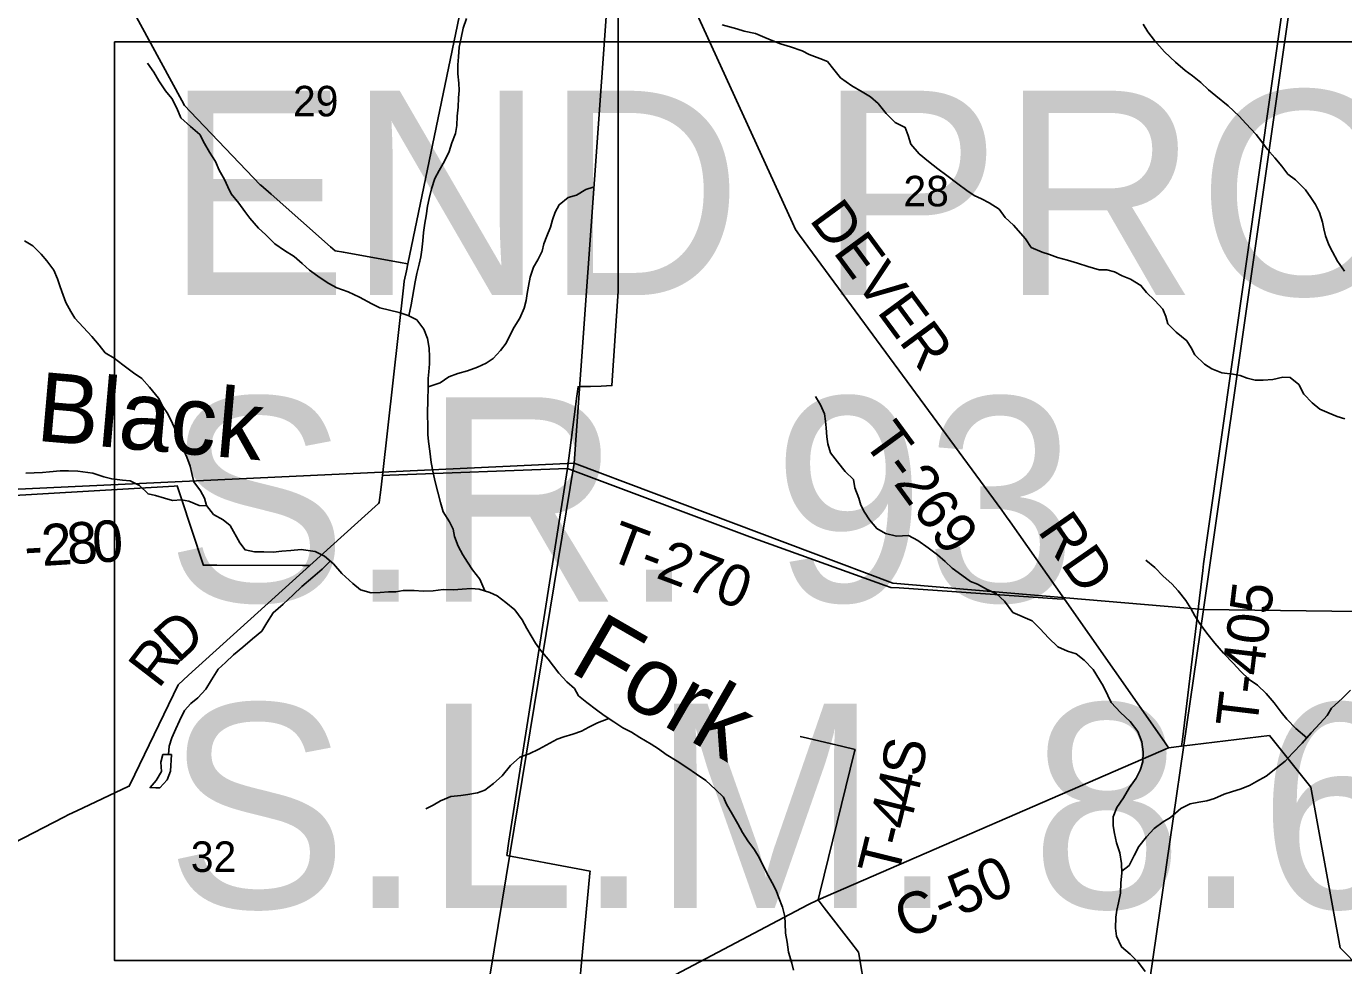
# Model space of a CAD drawing. Extents: x 0 to 42, y 0 to 22.
# Drawn here: x 2.747 to 3.649, y 16.874 to 17.518 of the extents above; entities that cross this region are included whole.
import ezdxf

# ---------------------------------------------------------------- set-up
doc = ezdxf.new("R2010")
doc.units = 0
for name, color, linetype in [('GM_X_County_Road', 7, 'Continuous'), ('GM_X_County_Road_Text', 7, 'Continuous'), ('GM_X_Minor_Lake', 7, 'Continuous'), ('GM_X_Minor_River', 7, 'Continuous'), ('GM_X_Minor_River_Text', 7, 'Continuous'), ('GM_X_Section', 7, 'Continuous'), ('GM_X_Section_Text', 7, 'Continuous'), ('GM_X_Township_Road', 7, 'Continuous'), ('GM_X_Township_Road_Text', 7, 'Continuous'), ('SH_Data', 7, 'Continuous')]:
    doc.layers.add(name, color=color, linetype=linetype)

msp = doc.modelspace()

# ---------------------------------------------------------------- linework, layer by layer
at = {"layer": 'GM_X_County_Road'}
for points in [[(2.73824, 16.95793), (2.77287, 16.9758), (2.77631, 16.97758), (2.78162, 16.98009), (2.81685, 16.99675), (2.81766, 16.99713), (2.8215, 17.00511), (2.85111, 17.06656), (2.85824, 17.07316), (2.94136, 17.14833), (2.98833, 17.19082), (2.98894, 17.19137), (2.98994, 17.20022), (2.99103, 17.2099), (3.00576, 17.34063), (3.00601, 17.3431), (3.00749, 17.35021), (3.00848, 17.35497), (3.07286, 17.6651)], [(3.13844, 16.83963), (3.13371, 16.84527), (3.12716, 16.86391), (3.12645, 16.86593), (3.12717, 16.87363), (3.13317, 16.93756), (3.13328, 16.93883), (3.12484, 16.94043), (3.07632, 16.94963), (3.0777, 16.95929), (3.11773, 17.21473), (2.99607, 17.21011), (2.99103, 17.2099)], [(3.28943, 16.91921), (3.52952, 17.02331), (3.53852, 17.0244), (3.59867, 17.03172), (3.62711, 16.99642), (3.6472, 16.88618), (3.66104, 16.87213), (3.97537, 16.84841), (4.01213, 16.83355)], [(3.50756, 16.63162), (3.49853, 16.63934), (3.44232, 16.68624), (3.3385, 16.77134), (3.33566, 16.77384), (3.33464, 16.77987), (3.3173, 16.88212), (3.31708, 16.88339), (3.31183, 16.89018), (3.29373, 16.91364), (3.28943, 16.91921), (3.28257, 16.91567), (3.13844, 16.83963)]]:
    msp.add_lwpolyline(points, dxfattribs=at)
at = {"layer": 'GM_X_Minor_Lake'}
for points in [[(2.84657, 17.01874), (2.84071, 17.01876), (2.83918, 17.01346), (2.83972, 17.00701), (2.8361, 17.00097), (2.83192, 16.99605), (2.8359, 16.99593)], [(2.8359, 16.99593), (2.83854, 16.99584), (2.84367, 17.00151), (2.84596, 17.00737), (2.84657, 17.01874)]]:
    msp.add_lwpolyline(points, dxfattribs=at)
at = {"layer": 'GM_X_Minor_River'}
for points in [[(3.00926, 17.31932), (3.01076, 17.32681), (3.01347, 17.34272), (3.01462, 17.3484), (3.01616, 17.35465), (3.01732, 17.35976), (3.01809, 17.3645), (3.01868, 17.37075), (3.01927, 17.37643), (3.02005, 17.38287), (3.02101, 17.3878), (3.02198, 17.39443), (3.02314, 17.39973), (3.02468, 17.40636), (3.02697, 17.41355), (3.02983, 17.41885), (3.03364, 17.42528), (3.03669, 17.4319), (3.0386, 17.43796), (3.04108, 17.4442), (3.04205, 17.44969), (3.04226, 17.45614), (3.04285, 17.46239), (3.04325, 17.46883), (3.04365, 17.47376), (3.04329, 17.47869), (3.04275, 17.48513), (3.04277, 17.49139), (3.04317, 17.49688), (3.04357, 17.50351), (3.04492, 17.50995), (3.04646, 17.51639), (3.04856, 17.52301)], [(3.42328, 17.38152), (3.41766, 17.38666), (3.41352, 17.39236), (3.40673, 17.39674), (3.40144, 17.3996), (3.39634, 17.40171), (3.39144, 17.40533), (3.38521, 17.4099), (3.37767, 17.41562), (3.37144, 17.42), (3.36503, 17.42514), (3.35862, 17.43047), (3.35297, 17.43694), (3.3511, 17.44301), (3.34904, 17.44851), (3.34224, 17.45176), (3.33602, 17.45804), (3.33056, 17.46488), (3.32547, 17.46945), (3.31962, 17.47289), (3.31264, 17.47689), (3.3049, 17.48242), (3.30038, 17.48812), (3.29586, 17.49364), (3.29057, 17.49574), (3.2834, 17.49842), (3.27849, 17.5009), (3.27055, 17.50378), (3.26375, 17.5057), (3.25733, 17.50819), (3.25148, 17.51067), (3.24657, 17.51278), (3.23882, 17.51432), (3.23391, 17.51605), (3.2288, 17.51739), (3.22389, 17.51874)], [(3.65012, 17.35), (3.64523, 17.35684), (3.64186, 17.3633), (3.63923, 17.36805), (3.63699, 17.37413), (3.63588, 17.37887), (3.63495, 17.38361), (3.6329, 17.39007), (3.63028, 17.39558), (3.6269, 17.40033), (3.62333, 17.40565), (3.61656, 17.41251), (3.61129, 17.41651), (3.60715, 17.42184), (3.60245, 17.42754), (3.59719, 17.43363), (3.59343, 17.43858), (3.58948, 17.44352), (3.58252, 17.45114), (3.57801, 17.45608), (3.57029, 17.46332), (3.56201, 17.46999), (3.55692, 17.47418), (3.55165, 17.47914), (3.546, 17.48371), (3.54092, 17.48753), (3.53433, 17.49324), (3.5268, 17.50029), (3.52003, 17.50809), (3.51533, 17.51399), (3.51214, 17.51931)], [(3.06114, 17.13082), (3.05773, 17.13901), (3.05265, 17.14529), (3.04926, 17.15061), (3.04607, 17.15555), (3.04287, 17.16143), (3.04044, 17.16808), (3.03951, 17.1732), (3.03707, 17.17813), (3.03275, 17.18497), (3.03088, 17.19142), (3.02901, 17.19844), (3.02715, 17.20565), (3.02585, 17.21172), (3.02436, 17.21874), (3.02344, 17.2267), (3.02271, 17.23315), (3.02216, 17.23807), (3.02219, 17.2449), (3.02202, 17.25077), (3.02206, 17.26328), (3.02246, 17.2684), (3.02249, 17.27636), (3.02289, 17.28109), (3.02328, 17.2864), (3.0233, 17.29132), (3.02314, 17.2972), (3.02184, 17.30384), (3.0194, 17.31029), (3.0147, 17.31656), (3.00866, 17.31962), (3.00261, 17.32173), (2.99581, 17.32327), (2.98938, 17.32481), (2.98372, 17.32748), (2.97541, 17.33225), (2.96748, 17.3357), (2.95992, 17.33857), (2.95426, 17.34162), (2.94841, 17.34544), (2.94105, 17.35058), (2.93615, 17.35515), (2.9305, 17.3601), (2.92408, 17.3641), (2.91729, 17.36868), (2.91107, 17.37514), (2.90617, 17.37933), (2.90033, 17.38618), (2.89675, 17.39093), (2.8928, 17.39663), (2.88753, 17.40291), (2.88528, 17.40784), (2.88284, 17.41278), (2.87927, 17.41924), (2.87664, 17.42512), (2.8725, 17.43158), (2.86912, 17.43747), (2.86593, 17.44355), (2.8597, 17.44907), (2.85292, 17.45497), (2.85029, 17.46161), (2.84672, 17.46826), (2.84239, 17.47358), (2.83788, 17.48042), (2.8345, 17.48631), (2.83017, 17.49239)], [(3.02247, 17.27067), (3.03061, 17.27348), (3.03649, 17.27763), (3.04274, 17.27988), (3.04937, 17.28175), (3.05619, 17.28419), (3.06206, 17.28701), (3.06699, 17.29021), (3.07193, 17.29569), (3.07592, 17.3006), (3.07802, 17.30552), (3.08126, 17.31157), (3.08525, 17.31781), (3.08812, 17.32462), (3.08946, 17.32992), (3.09023, 17.33466), (3.09101, 17.33958), (3.09217, 17.34583), (3.09465, 17.35264), (3.09751, 17.35775), (3.10037, 17.36361), (3.10171, 17.36873), (3.10362, 17.37384), (3.1061, 17.38008), (3.10763, 17.38519), (3.10936, 17.39049), (3.11221, 17.39541), (3.11828, 17.4005), (3.12396, 17.402), (3.13041, 17.40595), (3.13533, 17.40745)], [(3.65024, 17.24879), (3.64496, 17.25033), (3.63949, 17.25263), (3.63307, 17.2555), (3.62799, 17.2597), (3.62216, 17.2656), (3.61879, 17.27225), (3.61295, 17.2772), (3.60785, 17.27722), (3.60104, 17.27574), (3.59442, 17.2752), (3.58894, 17.27522), (3.58347, 17.27658), (3.57856, 17.27849), (3.57365, 17.27946), (3.5661, 17.28026), (3.55912, 17.28313), (3.55422, 17.28618), (3.54763, 17.29266), (3.54501, 17.29741), (3.542, 17.30216), (3.53485, 17.30807), (3.52901, 17.31378), (3.52771, 17.3189), (3.52566, 17.32403), (3.5202, 17.32993), (3.51437, 17.33545), (3.51061, 17.34021), (3.50345, 17.34441), (3.49779, 17.34671), (3.49251, 17.34939), (3.48722, 17.35093), (3.48212, 17.35095), (3.47419, 17.35307), (3.46721, 17.35538), (3.46023, 17.35749), (3.45343, 17.35923), (3.44796, 17.36134), (3.44286, 17.36288), (3.43551, 17.36614), (3.43157, 17.37203), (3.42328, 17.38152)], [(2.9896, 17.1298), (2.98336, 17.12964), (2.97599, 17.13156), (2.97071, 17.13594), (2.96336, 17.14279), (2.95752, 17.14944), (2.9513, 17.15458), (2.94488, 17.15783), (2.93543, 17.15919), (2.92843, 17.15865), (2.92218, 17.15811), (2.91632, 17.15737), (2.90989, 17.15759), (2.90345, 17.15761), (2.89703, 17.15896), (2.89345, 17.16371), (2.88687, 17.17568), (2.88197, 17.17949), (2.87537, 17.1833), (2.87047, 17.18939), (2.86916, 17.19451), (2.86653, 17.19944), (2.86183, 17.20553), (2.86053, 17.21122), (2.85941, 17.21634), (2.85716, 17.22241), (2.85416, 17.22905), (2.85153, 17.23399), (2.84947, 17.24044), (2.84722, 17.24557), (2.84403, 17.25221), (2.84065, 17.25716), (2.83764, 17.26285), (2.83162, 17.27046), (2.82615, 17.27635), (2.82049, 17.28035), (2.81332, 17.28569), (2.80729, 17.29045), (2.80125, 17.29407), (2.79711, 17.29921), (2.79202, 17.3051), (2.78034, 17.31765), (2.77752, 17.3224), (2.77414, 17.32848), (2.77246, 17.33341), (2.7704, 17.3393), (2.76852, 17.34461), (2.76609, 17.35068), (2.76119, 17.35696), (2.75724, 17.36171), (2.75158, 17.36723), (2.74592, 17.37085)], [(3.42291, 17.11601), (3.41706, 17.1238), (3.4116, 17.12875), (3.4048, 17.132), (3.39876, 17.13543), (3.39385, 17.13735), (3.388, 17.14173), (3.3814, 17.14649), (3.3765, 17.15106), (3.37122, 17.15562), (3.3648, 17.16039), (3.35782, 17.16534), (3.35141, 17.16878), (3.34327, 17.16843), (3.33571, 17.17016), (3.32967, 17.1736), (3.32477, 17.17949), (3.3212, 17.18481), (3.31876, 17.18956), (3.31745, 17.19449), (3.31464, 17.20151), (3.31372, 17.2072), (3.30806, 17.21272), (3.30279, 17.21937), (3.2979, 17.22546), (3.29622, 17.23153), (3.29548, 17.23646), (3.29493, 17.24252), (3.29457, 17.24726), (3.29383, 17.25219), (3.29121, 17.25827), (3.28764, 17.26416)], [(2.87065, 17.18916), (2.86555, 17.1894), (2.85837, 17.19227), (2.85346, 17.19324), (2.84722, 17.19289), (2.84174, 17.19442), (2.83569, 17.19615), (2.83059, 17.19731), (2.82456, 17.20302), (2.81833, 17.20626), (2.81303, 17.20666), (2.80566, 17.20764), (2.80018, 17.20899), (2.79262, 17.21148), (2.78241, 17.21284), (2.77598, 17.21325), (2.77031, 17.21308), (2.76312, 17.21254), (2.7582, 17.21199), (2.75252, 17.21182), (2.74685, 17.21146)], [(2.95521, 17.15135), (2.94975, 17.14568), (2.94349, 17.14021), (2.9359, 17.1338), (2.93001, 17.12814), (2.92299, 17.12172), (2.91616, 17.11587), (2.91178, 17.10888), (2.90836, 17.10339), (2.9021, 17.09811), (2.89546, 17.09226), (2.88901, 17.08698), (2.8835, 17.08189), (2.87857, 17.07717), (2.874, 17.06998), (2.87, 17.06356), (2.86468, 17.05751), (2.85975, 17.05374), (2.85538, 17.04883), (2.85214, 17.04183), (2.84966, 17.03635), (2.8468, 17.0303), (2.84489, 17.02443), (2.84463, 17.01874)], [(3.62431, 17.0303), (3.61682, 17.0365), (3.61061, 17.04298), (3.60666, 17.04773), (3.60196, 17.05419), (3.59651, 17.06066), (3.59049, 17.06637), (3.58484, 17.07019), (3.57882, 17.0759), (3.57411, 17.08104), (3.56715, 17.08827), (3.56132, 17.09512), (3.55587, 17.10197), (3.5508, 17.10881), (3.54761, 17.11375), (3.5448, 17.11888), (3.54142, 17.12421), (3.53616, 17.13086), (3.53183, 17.13562), (3.52581, 17.14095), (3.52016, 17.14685), (3.51395, 17.152)], [(3.27256, 16.87101), (3.27144, 16.87576), (3.2692, 16.88334), (3.26828, 16.89017), (3.26717, 16.89623), (3.267, 16.90287), (3.26664, 16.90779), (3.26515, 16.91405), (3.26253, 16.9205), (3.26066, 16.92563), (3.25803, 16.93094), (3.2554, 16.93588), (3.25258, 16.94101), (3.24901, 16.94822), (3.24582, 16.95335), (3.2413, 16.95962), (3.23773, 16.96532), (3.23453, 16.9712), (3.23077, 16.97766), (3.22683, 16.98469), (3.22458, 16.98943), (3.2193, 16.99476), (3.2127, 17.00104), (3.2061, 17.00523), (3.1995, 17.0098), (3.19289, 17.01419), (3.18553, 17.01876), (3.18006, 17.02257), (3.17515, 17.02581), (3.16741, 17.03039), (3.16156, 17.03401), (3.15571, 17.03707), (3.14949, 17.04126), (3.14288, 17.04546), (3.1376, 17.04945), (3.13119, 17.05441), (3.12534, 17.05898), (3.12252, 17.0641), (3.11743, 17.06867), (3.11197, 17.07457), (3.1082, 17.07932), (3.10463, 17.08407), (3.09935, 17.09034), (3.09597, 17.09509), (3.08995, 17.10516), (3.08676, 17.11105), (3.08168, 17.11789), (3.07564, 17.12303), (3.06961, 17.1276), (3.0647, 17.1297), (3.05733, 17.132), (3.05184, 17.13241), (3.0456, 17.13205), (3.03973, 17.1315), (3.03274, 17.13172), (3.02593, 17.13099), (3.01893, 17.13064), (3.01269, 17.13123), (3.00531, 17.13107), (3.0002, 17.13033), (2.99528, 17.13016), (2.9896, 17.1298)], [(3.51348, 16.87003), (3.50897, 16.87631), (3.50333, 16.88202), (3.4973, 16.88697), (3.49393, 16.89419), (3.4932, 16.89987), (3.49342, 16.90726), (3.49401, 16.91219), (3.49516, 16.91711), (3.49652, 16.92373), (3.49693, 16.93074), (3.49752, 16.93756), (3.49736, 16.94419), (3.49607, 16.9514), (3.49383, 16.95823), (3.49254, 16.96468), (3.49161, 16.9698), (3.49164, 16.97605), (3.49413, 16.98249), (3.49869, 16.9891), (3.50269, 16.99609), (3.50725, 17.00251), (3.51011, 17.00799), (3.51184, 17.01367), (3.51225, 17.02049), (3.51114, 17.02751), (3.50853, 17.03453), (3.50326, 17.04138), (3.49668, 17.04747), (3.49028, 17.05451), (3.48785, 17.05926), (3.48466, 17.06572), (3.47791, 17.07712), (3.4717, 17.0834), (3.46624, 17.08778), (3.46039, 17.08951), (3.4536, 17.09258), (3.4472, 17.09867), (3.44156, 17.10495), (3.4361, 17.11028), (3.42291, 17.11601)], [(3.49749, 16.93884), (3.50246, 16.94266), (3.50608, 16.94965), (3.50913, 16.9557), (3.51445, 16.96231), (3.51976, 16.96797), (3.52583, 16.97268), (3.53095, 16.97569), (3.53796, 16.98172), (3.5444, 16.98491), (3.55027, 16.98602), (3.55575, 16.98713), (3.56105, 16.98862), (3.56768, 16.99163), (3.57335, 16.99331), (3.57865, 16.99499), (3.5849, 16.99742), (3.58982, 17.00024), (3.59645, 17.00381), (3.60309, 17.00909), (3.60935, 17.01418), (3.61448, 17.01965), (3.62112, 17.02663), (3.6272, 17.03361), (3.63346, 17.04022), (3.63821, 17.0455), (3.64125, 17.05042), (3.64847, 17.05721), (3.65416, 17.06287)], [(3.14609, 17.04342), (3.13832, 17.04055), (3.13245, 17.03754), (3.12752, 17.03471), (3.12146, 17.03265), (3.1154, 17.03097), (3.11067, 17.02928), (3.09816, 17.02251), (3.09152, 17.01931), (3.08508, 17.01687), (3.07882, 17.01121), (3.07312, 17.00422), (3.06705, 16.99894), (3.06117, 16.99442), (3.05624, 16.99254), (3.04962, 16.99143), (3.0447, 16.99069), (3.03789, 16.98996), (3.03088, 16.98695), (3.02576, 16.98394), (3.02083, 16.9815)]]:
    msp.add_lwpolyline(points, dxfattribs=at)
at = {"layer": 'GM_X_Section'}
for points in [[(3.15501, 17.67437), (3.12245, 17.21832), (2.6195, 17.19491), (2.6558, 17.7233)], [(3.62739, 17.63591), (3.55355, 17.11809), (3.34068, 17.13624), (3.12245, 17.21832), (3.15501, 17.67437)], [(4.09844, 17.5892), (4.04585, 17.11171), (3.55355, 17.11809), (3.62739, 17.63591)], [(2.6195, 17.19491), (3.12245, 17.21832), (3.03461, 16.68491), (2.58086, 16.73111)], [(3.12245, 17.21832), (3.34068, 17.13624), (3.55355, 17.11809), (3.48448, 16.64214), (3.03461, 16.68491)], [(3.55355, 17.11809), (4.04585, 17.11171), (3.99133, 16.59369), (3.5233, 16.63832), (3.48448, 16.64214)]]:
    msp.add_lwpolyline(points, close=True, dxfattribs=at)
at = {"layer": 'GM_X_Township_Road'}
for p, q in [((3.55654, 17.17046), (3.62787, 17.67316)), ((3.11773, 17.21473), (3.24269, 17.16803))]:
    msp.add_line(p, q, dxfattribs=at)
for points in [[(3.52952, 17.02331), (3.52666, 17.02738), (3.45817, 17.12517), (3.42107, 17.17814), (3.41856, 17.18167), (3.41525, 17.18619), (3.27683, 17.37464), (3.27403, 17.37842), (3.27186, 17.38317), (3.20163, 17.53705), (3.20043, 17.53965), (3.19979, 17.5467), (3.19079, 17.6458), (3.18599, 17.65449), (3.14697, 17.72388), (3.13722, 17.74122), (3.13476, 17.74555)], [(3.12722, 17.27082), (3.13348, 17.27102), (3.14087, 17.27126), (3.14827, 17.27151), (3.15257, 17.33628), (3.15257, 17.69001), (3.14697, 17.72388)], [(2.74578, 17.5843), (2.75132, 17.58341), (2.79035, 17.57712), (2.79414, 17.57651), (2.79702, 17.5712), (2.85357, 17.46694), (2.85541, 17.46351), (2.85956, 17.45917), (2.90741, 17.40918), (2.90776, 17.40882), (2.91479, 17.40261), (2.95558, 17.36666), (2.9586, 17.364), (2.96436, 17.36295), (3.00327, 17.35592), (3.00848, 17.35497)], [(3.11773, 17.21473), (3.12429, 17.26438), (3.12513, 17.27075), (3.12722, 17.27082)], [(2.73109, 17.19577), (2.84844, 17.20267), (2.85048, 17.20278), (2.85289, 17.19543), (2.86816, 17.14891), (2.86831, 17.14847), (2.87763, 17.14845), (2.93639, 17.14834), (2.94136, 17.14833)], [(3.24269, 17.16803), (3.33544, 17.13468), (3.33928, 17.13325), (3.34503, 17.13286), (3.45321, 17.12553), (3.45817, 17.12517)], [(3.53852, 17.0244), (3.53908, 17.02903), (3.553, 17.14474), (3.55355, 17.14938), (3.55654, 17.17046)], [(3.28943, 16.91921), (3.29062, 16.92405), (3.31451, 17.02091), (3.3148, 17.02217), (3.30638, 17.02418), (3.28212, 17.02995), (3.27725, 17.0311)]]:
    msp.add_lwpolyline(points, dxfattribs=at)
at = {"layer": 'SH_Data'}
msp.add_lwpolyline([(2.80744, 17.5072), (4.08435, 17.5072), (4.08435, 16.87768), (2.80744, 16.87768)], close=True, dxfattribs=at)

# ---------------------------------------------------------------- texts
at = {"layer": 'GM_X_County_Road_Text'}
for s, height, rotation, p in [('D', 0.02841, 42.62949, (2.85105, 17.08073)), ('R', 0.02841, 52.33074, (2.83765, 17.0632)), ('C-50', 0.028409, 23.33465, (3.34978, 16.89191))]:
    msp.add_text(s, height=height, rotation=rotation, dxfattribs=at).set_placement(p)
at = {"layer": 'GM_X_Minor_River_Text'}
for s, rotation, p in [('Black', 354.99727, (2.7531, 17.23384)), ('Fork', 330.0003, (3.11796, 17.07641))]:
    msp.add_text(s, height=0.047348, rotation=rotation, dxfattribs=at).set_placement(p)
at = {"layer": 'GM_X_Section_Text'}
for s, p in [('29', (2.92981, 17.45601)), ('28', (3.34793, 17.39435)), ('32', (2.85981, 16.9383))]:
    msp.add_text(s, height=0.020928, rotation=0.00001, dxfattribs=at).set_placement(p)
at = {"layer": 'GM_X_Township_Road_Text'}
for s, height, rotation, p in [('DEVER', 0.028409, 306.3759, (3.28297, 17.38511)), ('T-269', 0.028409, 306.19273, (3.3196, 17.23353)), ('RD', 0.028409, 304.79064, (3.4394, 17.17194)), ('2', 0.02841, 3.56658, (2.75818, 17.14791)), ('8', 0.02841, 3.61518, (2.77567, 17.149)), ('0', 0.02841, 3.63071, (2.79315, 17.1501)), ('T-270', 0.028409, 339.34457, (3.14408, 17.15276)), ('-', 0.02841, 3.3939, (2.74644, 17.14721)), ('T-405', 0.028409, 83.1395, (3.59004, 17.03643)), ('S', 0.02841, 80.92773, (3.36052, 17.00271)), ('4', 0.02841, 76.83797, (3.35611, 16.9835)), ('4', 0.02841, 76.20199, (3.35185, 16.96617)), ('-', 0.02841, 76.18211, (3.34906, 16.95483)), ('T', 0.02841, 76.18306, (3.34399, 16.93419))]:
    msp.add_text(s, height=height, rotation=rotation, dxfattribs=at).set_placement(p)
at = {"layer": 'SH_Data'}
for s, p in [('END PROJECT', (2.84239, 17.33358)), ('S.R. 93            ', (2.84239, 17.12358)), ('S.L.M. 8.60     ', (2.84239, 16.91358))]:
    msp.add_text(s, height=0.1399997, dxfattribs=at).set_placement(p)

doc.saveas('drawing.dxf')
